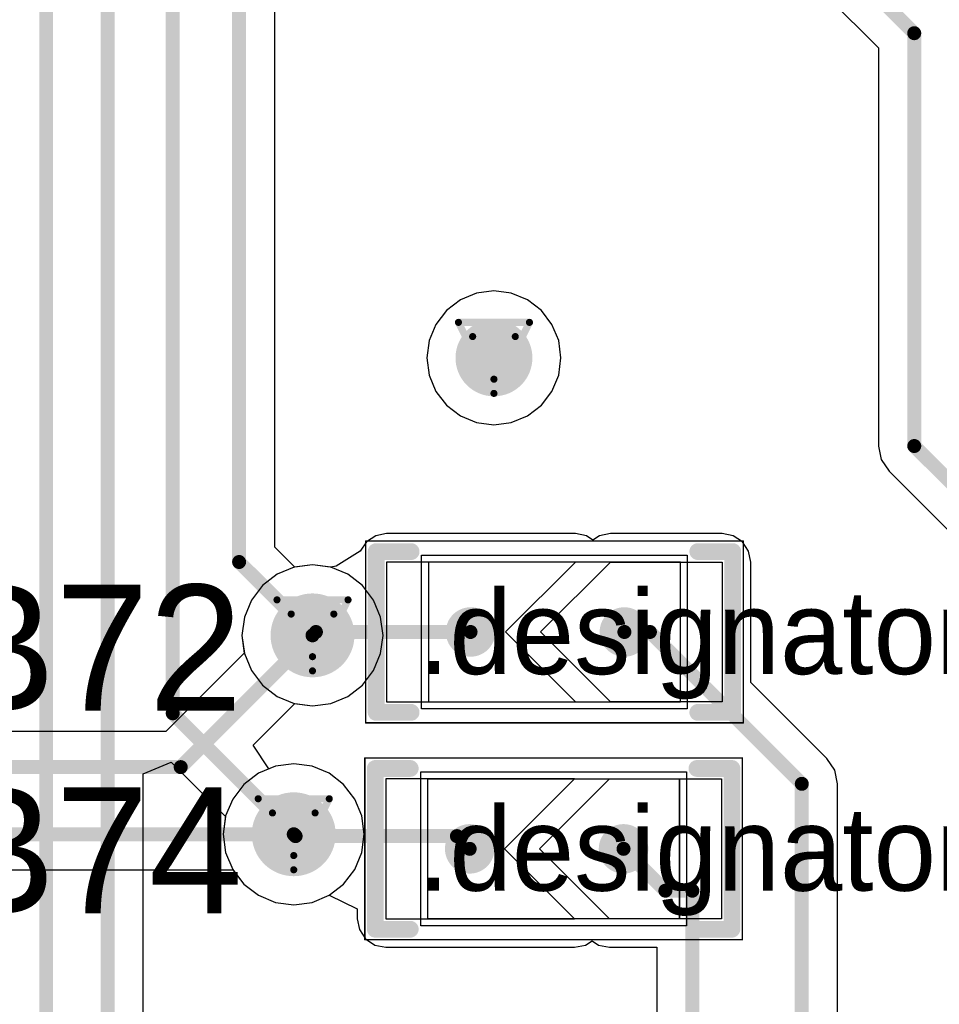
# Model space of a CAD drawing. Header units: millimetres. Extents: x 138 to 555, y 26 to 334.
# Tile 499 of 656: x 312.87 to 319.45, y 157.76 to 164.8. Entities that reach past the tile are written whole.
import ezdxf

# ---------------------------------------------------------------- set-up
doc = ezdxf.new("R2010")
doc.units = ezdxf.units.MM
for name, color, linetype in [('BottomLayer', 5, 'Continuous'), ('DrillDrawing', 1, 'Continuous'), ('Mechanical20', 56, 'Continuous'), ('Mechanical27', 56, 'Continuous'), ('MidLayer1', 16, 'Continuous'), ('MidLayer2', 76, 'Continuous'), ('MidLayer3', 90, 'Continuous'), ('MidLayer4', 156, 'Continuous'), ('MultiLayer', 9, 'Continuous'), ('TopLayer', 1, 'Continuous'), ('TopOverlay', 2, 'Continuous'), ('TopPaste', 8, 'Continuous'), ('TopSolder', 216, 'Continuous'), ('ViaHoleLayer', 16, 'Continuous')]:
    doc.layers.add(name, color=color, linetype=linetype)

# ---------------------------------------------------------------- blocks, each defined once
blk = doc.blocks.new('SOLDER_BRIDGE_R0603_0R_605')
at = {"layer": 'Mechanical20', "const_width": 0.01}
for points in [[(-0.2, 0.65), (-1.35, 0.65)], [(-1.35, 0.65), (-1.35, -0.65)], [(1.35, 0.65), (-0.2, 0.65)], [(1.35, 0.65), (1.35, -0.65)], [(1.35, -0.65), (-1.35, -0.65)]]:
    blk.add_lwpolyline(points, dxfattribs=at)
at = {"layer": 'Mechanical20', "const_width": 0.005}
for points in [[(-1.3525, 0.65, 1), (-1.3475, 0.65, 1)], [(-1.3525, 0.65, 1), (-1.3475, 0.65, 1)], [(-0.2025, 0.65, 1), (-0.1975, 0.65, 1)], [(-0.2025, 0.65, 1), (-0.1975, 0.65, 1)], [(1.3475, 0.65, 1), (1.3525, 0.65, 1)], [(1.3475, 0.65, 1), (1.3525, 0.65, 1)], [(-1.3525, -0.65, 1), (-1.3475, -0.65, 1)], [(-1.3525, -0.65, 1), (-1.3475, -0.65, 1)], [(1.3475, -0.65, 1), (1.3525, -0.65, 1)], [(1.3475, -0.65, 1), (1.3525, -0.65, 1)]]:
    blk.add_lwpolyline(points, format="xyb", close=True, dxfattribs=at)
at = {"layer": 'Mechanical27', "const_width": 0.01}
for points in [[(-0.9, 0.5), (-0.9, -0.5)], [(0.9, 0.5), (-0.9, 0.5)], [(0.9, 0.5), (0.9, -0.5)], [(0.9, -0.5), (-0.9, -0.5)]]:
    blk.add_lwpolyline(points, dxfattribs=at)
at = {"layer": 'Mechanical27', "const_width": 0.005}
for points in [[(-0.9025, 0.5, 1), (-0.8975, 0.5, 1)], [(-0.9025, 0.5, 1), (-0.8975, 0.5, 1)], [(0.8975, 0.5, 1), (0.9025, 0.5, 1)], [(0.8975, 0.5, 1), (0.9025, 0.5, 1)], [(-0.9025, -0.5, 1), (-0.8975, -0.5, 1)], [(-0.9025, -0.5, 1), (-0.8975, -0.5, 1)], [(0.8975, -0.5, 1), (0.9025, -0.5, 1)], [(0.8975, -0.5, 1), (0.9025, -0.5, 1)]]:
    blk.add_lwpolyline(points, format="xyb", close=True, dxfattribs=at)
at = {"layer": 'TopLayer'}
for p, q in [((-1.2, -0.5), (-1.2, 0.5)), ((-1.2, 0.5), (-0.4, 0.5)), ((-0.4, 0.5), (0.1, 0)), ((-0.15, 0.5), (-0.15, 0.5)), ((-0.15, 0.5), (0.35, 0)), ((1.2, 0.5), (-0.15, 0.5)), ((1.2, -0.5), (1.2, 0.5)), ((0.1, 0), (-0.4, -0.5)), ((0.35, 0), (-0.15, -0.5)), ((-1.2, -0.5), (-1.2, -0.5)), ((-0.4, -0.5), (-1.2, -0.5)), ((-0.15, -0.5), (1.2, -0.5))]:
    blk.add_line(p, q, dxfattribs=at)
at = {"layer": 'TopLayer', "const_width": 0.127}
for points in [[(-0.5635, 0, 1), (-0.4365, 0, 1)], [(0.5365, 0, 1), (0.6635, 0, 1)]]:
    blk.add_lwpolyline(points, format="xyb", close=True, dxfattribs=at)
at = {"layer": 'TopOverlay', "const_width": 0.12}
for points in [[(-1.025, 0.575), (-1.275, 0.575)], [(-1.275, 0.575), (-1.275, 0.175)], [(1.275, 0.575), (1.025, 0.575)], [(1.275, 0.575), (1.275, -0.575)], [(-1.275, 0.175), (-1.275, -0.575)], [(-1.025, -0.575), (-1.275, -0.575)], [(1.275, -0.575), (1.025, -0.575)]]:
    blk.add_lwpolyline(points, dxfattribs=at)
at = {"layer": 'TopOverlay', "const_width": 0.06}
for points in [[(-1.305, 0.575, 1), (-1.245, 0.575, 1)], [(-1.305, 0.575, 1), (-1.245, 0.575, 1)], [(-1.055, 0.575, 1), (-0.995, 0.575, 1)], [(0.995, 0.575, 1), (1.055, 0.575, 1)], [(1.245, 0.575, 1), (1.305, 0.575, 1)], [(1.245, 0.575, 1), (1.305, 0.575, 1)], [(-1.305, 0.175, 1), (-1.245, 0.175, 1)], [(-1.305, 0.175, 1), (-1.245, 0.175, 1)], [(-1.305, -0.575, 1), (-1.245, -0.575, 1)], [(-1.305, -0.575, 1), (-1.245, -0.575, 1)], [(-1.055, -0.575, 1), (-0.995, -0.575, 1)], [(0.995, -0.575, 1), (1.055, -0.575, 1)], [(1.245, -0.575, 1), (1.305, -0.575, 1)], [(1.245, -0.575, 1), (1.305, -0.575, 1)]]:
    blk.add_lwpolyline(points, format="xyb", close=True, dxfattribs=at)
at = {"layer": 'TopPaste', "const_width": 0.127}
for points in [[(-0.5635, 0, 1), (-0.4365, 0, 1)], [(0.5365, 0, 1), (0.6635, 0, 1)]]:
    blk.add_lwpolyline(points, format="xyb", close=True, dxfattribs=at)
at = {"layer": 'TopSolder'}
for p, q in [((-0.95, 0.55), (-0.95, 0.55)), ((-0.95, 0.55), (0.95, 0.55)), ((-0.95, -0.55), (-0.95, 0.55)), ((0.95, 0.55), (0.95, -0.55)), ((0.95, -0.55), (-0.95, -0.55))]:
    blk.add_line(p, q, dxfattribs=at)
at = {"layer": 'TopSolder', "const_width": 0.177}
for points in [[(-0.5885, 0, 1), (-0.4115, 0, 1)], [(0.5115, 0, 1), (0.6885, 0, 1)]]:
    blk.add_lwpolyline(points, format="xyb", close=True, dxfattribs=at)
blk = doc.blocks.new('SOLDER_BRIDGE_R0603_0R_606')
at = {"layer": 'Mechanical20', "const_width": 0.01}
for points in [[(-0.2, 0.65), (-1.35, 0.65)], [(-1.35, 0.65), (-1.35, -0.65)], [(1.35, 0.65), (-0.2, 0.65)], [(1.35, 0.65), (1.35, -0.65)], [(1.35, -0.65), (-1.35, -0.65)]]:
    blk.add_lwpolyline(points, dxfattribs=at)
at = {"layer": 'Mechanical20', "const_width": 0.005}
for points in [[(-1.3525, 0.65, 1), (-1.3475, 0.65, 1)], [(-1.3525, 0.65, 1), (-1.3475, 0.65, 1)], [(-0.2025, 0.65, 1), (-0.1975, 0.65, 1)], [(-0.2025, 0.65, 1), (-0.1975, 0.65, 1)], [(1.3475, 0.65, 1), (1.3525, 0.65, 1)], [(1.3475, 0.65, 1), (1.3525, 0.65, 1)], [(-1.3525, -0.65, 1), (-1.3475, -0.65, 1)], [(-1.3525, -0.65, 1), (-1.3475, -0.65, 1)], [(1.3475, -0.65, 1), (1.3525, -0.65, 1)], [(1.3475, -0.65, 1), (1.3525, -0.65, 1)]]:
    blk.add_lwpolyline(points, format="xyb", close=True, dxfattribs=at)
at = {"layer": 'Mechanical27', "const_width": 0.01}
for points in [[(-0.9, 0.5), (-0.9, -0.5)], [(0.9, 0.5), (-0.9, 0.5)], [(0.9, 0.5), (0.9, -0.5)], [(0.9, -0.5), (-0.9, -0.5)]]:
    blk.add_lwpolyline(points, dxfattribs=at)
at = {"layer": 'Mechanical27', "const_width": 0.005}
for points in [[(-0.9025, 0.5, 1), (-0.8975, 0.5, 1)], [(-0.9025, 0.5, 1), (-0.8975, 0.5, 1)], [(0.8975, 0.5, 1), (0.9025, 0.5, 1)], [(0.8975, 0.5, 1), (0.9025, 0.5, 1)], [(-0.9025, -0.5, 1), (-0.8975, -0.5, 1)], [(-0.9025, -0.5, 1), (-0.8975, -0.5, 1)], [(0.8975, -0.5, 1), (0.9025, -0.5, 1)], [(0.8975, -0.5, 1), (0.9025, -0.5, 1)]]:
    blk.add_lwpolyline(points, format="xyb", close=True, dxfattribs=at)
at = {"layer": 'TopLayer'}
for p, q in [((-1.2, -0.5), (-1.2, 0.5)), ((-1.2, 0.5), (-0.4, 0.5)), ((-0.4, 0.5), (0.1, 0)), ((-0.15, 0.5), (-0.15, 0.5)), ((-0.15, 0.5), (0.35, 0)), ((1.2, 0.5), (-0.15, 0.5)), ((1.2, -0.5), (1.2, 0.5)), ((0.1, 0), (-0.4, -0.5)), ((0.35, 0), (-0.15, -0.5)), ((-1.2, -0.5), (-1.2, -0.5)), ((-0.4, -0.5), (-1.2, -0.5)), ((-0.15, -0.5), (1.2, -0.5))]:
    blk.add_line(p, q, dxfattribs=at)
at = {"layer": 'TopLayer', "const_width": 0.127}
for points in [[(-0.5635, 0, 1), (-0.4365, 0, 1)], [(0.5365, 0, 1), (0.6635, 0, 1)]]:
    blk.add_lwpolyline(points, format="xyb", close=True, dxfattribs=at)
at = {"layer": 'TopOverlay', "const_width": 0.12}
for points in [[(-1.025, 0.575), (-1.275, 0.575)], [(-1.275, 0.575), (-1.275, 0.175)], [(1.275, 0.575), (1.025, 0.575)], [(1.275, 0.575), (1.275, -0.575)], [(-1.275, 0.175), (-1.275, -0.575)], [(-1.025, -0.575), (-1.275, -0.575)], [(1.275, -0.575), (1.025, -0.575)]]:
    blk.add_lwpolyline(points, dxfattribs=at)
at = {"layer": 'TopOverlay', "const_width": 0.06}
for points in [[(-1.305, 0.575, 1), (-1.245, 0.575, 1)], [(-1.305, 0.575, 1), (-1.245, 0.575, 1)], [(-1.055, 0.575, 1), (-0.995, 0.575, 1)], [(0.995, 0.575, 1), (1.055, 0.575, 1)], [(1.245, 0.575, 1), (1.305, 0.575, 1)], [(1.245, 0.575, 1), (1.305, 0.575, 1)], [(-1.305, 0.175, 1), (-1.245, 0.175, 1)], [(-1.305, 0.175, 1), (-1.245, 0.175, 1)], [(-1.305, -0.575, 1), (-1.245, -0.575, 1)], [(-1.305, -0.575, 1), (-1.245, -0.575, 1)], [(-1.055, -0.575, 1), (-0.995, -0.575, 1)], [(0.995, -0.575, 1), (1.055, -0.575, 1)], [(1.245, -0.575, 1), (1.305, -0.575, 1)], [(1.245, -0.575, 1), (1.305, -0.575, 1)]]:
    blk.add_lwpolyline(points, format="xyb", close=True, dxfattribs=at)
at = {"layer": 'TopPaste', "const_width": 0.127}
for points in [[(-0.5635, 0, 1), (-0.4365, 0, 1)], [(0.5365, 0, 1), (0.6635, 0, 1)]]:
    blk.add_lwpolyline(points, format="xyb", close=True, dxfattribs=at)
at = {"layer": 'TopSolder'}
for p, q in [((-0.95, 0.55), (-0.95, 0.55)), ((-0.95, 0.55), (0.95, 0.55)), ((-0.95, -0.55), (-0.95, 0.55)), ((0.95, 0.55), (0.95, -0.55)), ((0.95, -0.55), (-0.95, -0.55))]:
    blk.add_line(p, q, dxfattribs=at)
at = {"layer": 'TopSolder', "const_width": 0.177}
for points in [[(-0.5885, 0, 1), (-0.4115, 0, 1)], [(0.5115, 0, 1), (0.6885, 0, 1)]]:
    blk.add_lwpolyline(points, format="xyb", close=True, dxfattribs=at)

msp = doc.modelspace()

# ---------------------------------------------------------------- linework, layer by layer
at = {"layer": 'BottomLayer'}
for p, q in [((314.8356, 160.8856), (314.714, 160.8352)), ((314.9662, 160.9028), (314.8356, 160.8856)), ((315.0967, 160.8856), (314.9662, 160.9028)), ((315.2183, 160.8352), (315.0967, 160.8856)), ((314.714, 160.8352), (314.6096, 160.7551)), ((315.3228, 160.7551), (315.2183, 160.8352)), ((314.6096, 160.7551), (314.5294, 160.6506)), ((315.4029, 160.6506), (315.3228, 160.7551)), ((314.5294, 160.6506), (314.479, 160.529)), ((315.4533, 160.529), (315.4029, 160.6506)), ((314.479, 160.529), (314.4619, 160.3985)), ((315.4705, 160.3985), (315.4533, 160.529)), ((314.4619, 160.3985), (314.4786, 160.2714)), ((315.4533, 160.2679), (315.4705, 160.3985)), ((314.4786, 160.2714), (313.9182, 159.711)), ((315.4029, 160.1463), (315.4533, 160.2679)), ((315.3228, 160.0419), (315.4029, 160.1463)), ((315.2183, 159.9617), (315.3228, 160.0419)), ((315.0967, 159.9113), (315.2183, 159.9617)), ((314.5412, 159.613), (314.8391, 159.9109)), ((314.8391, 159.9109), (314.9662, 159.8942)), ((314.9662, 159.8942), (315.0967, 159.9113)), ((313.9182, 159.711), (281.2441, 159.711)), ((314.6545, 159.4435), (314.5412, 159.613)), ((314.7015, 159.463), (314.6545, 159.4435)), ((314.832, 159.4801), (314.7015, 159.463)), ((314.9626, 159.463), (314.832, 159.4801)), ((315.0842, 159.4126), (314.9626, 159.463)), ((315.1886, 159.3324), (315.0842, 159.4126)), ((315.2688, 159.228), (315.1886, 159.3324)), ((315.3192, 159.1064), (315.2688, 159.228)), ((315.3364, 158.9758), (315.3192, 159.1064)), ((315.3192, 158.8453), (315.3364, 158.9758)), ((315.2688, 158.7237), (315.3192, 158.8453)), ((281.549, 158.7209), (314.3974, 158.7209)), ((314.3974, 158.7209), (314.4754, 158.6192)), ((315.1886, 158.6192), (315.2688, 158.7237)), ((314.4754, 158.6192), (314.5799, 158.5391)), ((315.0842, 158.5391), (315.1886, 158.6192)), ((314.5799, 158.5391), (314.7015, 158.4887)), ((314.7015, 158.4887), (314.832, 158.4715)), ((314.832, 158.4715), (314.9626, 158.4887)), ((314.9626, 158.4887), (315.0842, 158.5391))]:
    msp.add_line(p, q, dxfattribs=at)
for points, const_width in [([(316.1261, 162.3834, 1), (316.4011, 162.3834, 1)], 0.275), ([(314.8162, 160.3985, 1), (315.1162, 160.3985, 1)], 0.3), ([(314.9412, 160.3985, 1), (314.9912, 160.3985, 1)], 0.05), ([(313.9988, 159.4561, 1), (314.0488, 159.4561, 1)], 0.05), ([(313.9988, 159.4561, 1), (314.0488, 159.4561, 1)], 0.05), ([(314.682, 158.9758, 1), (314.982, 158.9758, 1)], 0.3), ([(314.807, 158.9758, 1), (314.857, 158.9758, 1)], 0.05)]:
    msp.add_lwpolyline(points, format="xyb", close=True, dxfattribs=dict(at, const_width=const_width))
at = {"layer": 'BottomLayer', "const_width": 0.1}
for points in [[(314.0238, 159.4561), (314.9662, 160.3985)], [(281.2441, 159.4561), (314.0238, 159.4561)], [(281.4435, 158.9758), (314.832, 158.9758)]]:
    msp.add_lwpolyline(points, dxfattribs=at)
at = {"layer": 'DrillDrawing', "const_width": 0.0508}
for points in [[(316.0096, 162.6374), (316.5176, 162.6374)], [(316.0096, 162.6374), (316.2636, 162.1294)], [(316.2636, 162.1294), (316.5176, 162.6374)], [(316.1112, 162.5358), (316.416, 162.5358)], [(316.1112, 162.5358), (316.2636, 162.231)], [(316.2636, 162.231), (316.416, 162.5358)], [(314.7122, 160.6525), (315.2202, 160.6525)], [(314.7122, 160.6525), (314.9662, 160.1445)], [(314.9662, 160.1445), (315.2202, 160.6525)], [(314.8138, 160.5509), (315.1186, 160.5509)], [(314.8138, 160.5509), (314.9662, 160.2461)], [(314.9662, 160.2461), (315.1186, 160.5509)], [(314.578, 159.2298), (315.086, 159.2298)], [(314.578, 159.2298), (314.832, 158.7218)], [(314.832, 158.7218), (315.086, 159.2298)], [(314.6796, 159.1282), (314.9844, 159.1282)], [(314.6796, 159.1282), (314.832, 158.8234)], [(314.832, 158.8234), (314.9844, 159.1282)]]:
    msp.add_lwpolyline(points, dxfattribs=at)
at = {"layer": 'DrillDrawing', "const_width": 0.0254}
for points in [[(315.9969, 162.6374, 1), (316.0223, 162.6374, 1)], [(315.9969, 162.6374, 1), (316.0223, 162.6374, 1)], [(316.5049, 162.6374, 1), (316.5303, 162.6374, 1)], [(316.5049, 162.6374, 1), (316.5303, 162.6374, 1)], [(316.0985, 162.5358, 1), (316.1239, 162.5358, 1)], [(316.0985, 162.5358, 1), (316.1239, 162.5358, 1)], [(316.4033, 162.5358, 1), (316.4287, 162.5358, 1)], [(316.4033, 162.5358, 1), (316.4287, 162.5358, 1)], [(316.2509, 162.231, 1), (316.2763, 162.231, 1)], [(316.2509, 162.231, 1), (316.2763, 162.231, 1)], [(316.2509, 162.1294, 1), (316.2763, 162.1294, 1)], [(316.2509, 162.1294, 1), (316.2763, 162.1294, 1)], [(314.6995, 160.6525, 1), (314.7249, 160.6525, 1)], [(314.6995, 160.6525, 1), (314.7249, 160.6525, 1)], [(315.2075, 160.6525, 1), (315.2329, 160.6525, 1)], [(315.2075, 160.6525, 1), (315.2329, 160.6525, 1)], [(314.8011, 160.5509, 1), (314.8265, 160.5509, 1)], [(314.8011, 160.5509, 1), (314.8265, 160.5509, 1)], [(315.1059, 160.5509, 1), (315.1313, 160.5509, 1)], [(315.1059, 160.5509, 1), (315.1313, 160.5509, 1)], [(314.9535, 160.2461, 1), (314.9789, 160.2461, 1)], [(314.9535, 160.2461, 1), (314.9789, 160.2461, 1)], [(314.9535, 160.1445, 1), (314.9789, 160.1445, 1)], [(314.9535, 160.1445, 1), (314.9789, 160.1445, 1)], [(314.5653, 159.2298, 1), (314.5907, 159.2298, 1)], [(314.5653, 159.2298, 1), (314.5907, 159.2298, 1)], [(315.0733, 159.2298, 1), (315.0987, 159.2298, 1)], [(315.0733, 159.2298, 1), (315.0987, 159.2298, 1)], [(314.6669, 159.1282, 1), (314.6923, 159.1282, 1)], [(314.6669, 159.1282, 1), (314.6923, 159.1282, 1)], [(314.9717, 159.1282, 1), (314.9971, 159.1282, 1)], [(314.9717, 159.1282, 1), (314.9971, 159.1282, 1)], [(314.8193, 158.8234, 1), (314.8447, 158.8234, 1)], [(314.8193, 158.8234, 1), (314.8447, 158.8234, 1)], [(314.8193, 158.7218, 1), (314.8447, 158.7218, 1)], [(314.8193, 158.7218, 1), (314.8447, 158.7218, 1)]]:
    msp.add_lwpolyline(points, format="xyb", close=True, dxfattribs=at)
at = {"layer": 'MidLayer1'}
for p, q in [((316.1396, 162.8462), (316.0241, 162.7984)), ((316.2636, 162.8625), (316.1396, 162.8462)), ((316.3876, 162.8462), (316.2636, 162.8625)), ((316.5032, 162.7984), (316.3876, 162.8462)), ((316.0241, 162.7984), (315.9248, 162.7222)), ((316.6024, 162.7222), (316.5032, 162.7984)), ((315.9248, 162.7222), (315.8487, 162.623)), ((316.6785, 162.623), (316.6024, 162.7222)), ((315.8487, 162.623), (315.8008, 162.5074)), ((316.7264, 162.5074), (316.6785, 162.623)), ((315.8008, 162.5074), (315.7845, 162.3834)), ((316.7427, 162.3834), (316.7264, 162.5074)), ((315.7845, 162.3834), (315.8008, 162.2594)), ((316.7264, 162.2594), (316.7427, 162.3834)), ((315.8008, 162.2594), (315.8487, 162.1439)), ((316.6785, 162.1439), (316.7264, 162.2594)), ((315.8487, 162.1439), (315.9248, 162.0447)), ((316.6024, 162.0447), (316.6785, 162.1439)), ((315.9248, 162.0447), (316.0241, 161.9685)), ((316.5032, 161.9685), (316.6024, 162.0447)), ((316.0241, 161.9685), (316.1396, 161.9207)), ((316.3876, 161.9207), (316.5032, 161.9685)), ((316.1396, 161.9207), (316.2636, 161.9043)), ((316.2636, 161.9043), (316.3876, 161.9207)), ((314.8356, 160.8856), (314.714, 160.8352)), ((314.9662, 160.9028), (314.8356, 160.8856)), ((315.0967, 160.8856), (314.9662, 160.9028)), ((315.2183, 160.8352), (315.0967, 160.8856)), ((314.714, 160.8352), (314.6096, 160.7551)), ((315.3228, 160.7551), (315.2183, 160.8352)), ((314.6096, 160.7551), (314.5294, 160.6506)), ((315.4029, 160.6506), (315.3228, 160.7551)), ((314.5294, 160.6506), (314.479, 160.529)), ((315.4533, 160.529), (315.4029, 160.6506)), ((314.479, 160.529), (314.4619, 160.3985)), ((315.4705, 160.3985), (315.4533, 160.529)), ((314.4619, 160.3985), (314.479, 160.2679)), ((315.4533, 160.2679), (315.4705, 160.3985)), ((314.479, 160.2679), (314.5294, 160.1463)), ((315.4029, 160.1463), (315.4533, 160.2679)), ((314.5294, 160.1463), (314.6096, 160.0419)), ((315.3228, 160.0419), (315.4029, 160.1463)), ((314.6096, 160.0419), (314.714, 159.9617)), ((315.2183, 159.9617), (315.3228, 160.0419)), ((314.714, 159.9617), (314.8356, 159.9113)), ((315.0967, 159.9113), (315.2183, 159.9617)), ((314.8356, 159.9113), (314.9662, 159.8942)), ((314.9662, 159.8942), (315.0967, 159.9113)), ((314.7015, 159.463), (314.5799, 159.4126)), ((314.832, 159.4801), (314.7015, 159.463)), ((314.9626, 159.463), (314.832, 159.4801)), ((315.0842, 159.4126), (314.9626, 159.463)), ((314.5799, 159.4126), (314.4754, 159.3324)), ((315.1886, 159.3324), (315.0842, 159.4126)), ((314.4754, 159.3324), (314.3953, 159.228)), ((315.2688, 159.228), (315.1886, 159.3324)), ((314.3953, 159.228), (314.3449, 159.1064)), ((315.3192, 159.1064), (315.2688, 159.228)), ((314.3449, 159.1064), (314.3277, 158.9758)), ((315.3364, 158.9758), (315.3192, 159.1064)), ((314.3277, 158.9758), (314.3449, 158.8453)), ((315.3192, 158.8453), (315.3364, 158.9758)), ((314.3449, 158.8453), (314.3953, 158.7237)), ((315.2688, 158.7237), (315.3192, 158.8453)), ((314.3953, 158.7237), (314.4754, 158.6192)), ((315.1886, 158.6192), (315.2688, 158.7237)), ((314.4754, 158.6192), (314.5799, 158.5391)), ((315.0842, 158.5391), (315.1886, 158.6192)), ((314.5799, 158.5391), (314.7015, 158.4887)), ((314.7015, 158.4887), (314.832, 158.4715)), ((314.832, 158.4715), (314.9626, 158.4887)), ((314.9626, 158.4887), (315.0842, 158.5391))]:
    msp.add_line(p, q, dxfattribs=at)
for points, const_width in [([(316.1261, 162.3834, 1), (316.4011, 162.3834, 1)], 0.275), ([(314.8162, 160.3985, 1), (315.1162, 160.3985, 1)], 0.3), ([(314.682, 158.9758, 1), (314.982, 158.9758, 1)], 0.3)]:
    msp.add_lwpolyline(points, format="xyb", close=True, dxfattribs=dict(at, const_width=const_width))
at = {"layer": 'MidLayer2'}
for p, q in [((314.8356, 160.8856), (314.714, 160.8352)), ((314.9662, 160.9028), (314.8356, 160.8856)), ((315.0967, 160.8856), (314.9662, 160.9028)), ((315.2183, 160.8352), (315.0967, 160.8856)), ((314.714, 160.8352), (314.6096, 160.7551)), ((315.3228, 160.7551), (315.2183, 160.8352)), ((314.6096, 160.7551), (314.5294, 160.6506)), ((315.4029, 160.6506), (315.3228, 160.7551)), ((314.5294, 160.6506), (314.479, 160.529)), ((315.4533, 160.529), (315.4029, 160.6506)), ((314.479, 160.529), (314.4619, 160.3985)), ((315.4705, 160.3985), (315.4533, 160.529)), ((314.4619, 160.3985), (314.479, 160.2679)), ((315.4533, 160.2679), (315.4705, 160.3985)), ((314.479, 160.2679), (314.5294, 160.1463)), ((315.4029, 160.1463), (315.4533, 160.2679)), ((314.5294, 160.1463), (314.6096, 160.0419)), ((315.3228, 160.0419), (315.4029, 160.1463)), ((314.6096, 160.0419), (314.714, 159.9617)), ((315.2183, 159.9617), (315.3228, 160.0419)), ((314.714, 159.9617), (314.8356, 159.9113)), ((315.0967, 159.9113), (315.2183, 159.9617)), ((314.8356, 159.9113), (314.9662, 159.8942)), ((314.9662, 159.8942), (315.0967, 159.9113)), ((314.7015, 159.463), (314.5799, 159.4126)), ((314.832, 159.4801), (314.7015, 159.463)), ((314.9626, 159.463), (314.832, 159.4801)), ((315.0842, 159.4126), (314.9626, 159.463)), ((314.5799, 159.4126), (314.4754, 159.3324)), ((315.1886, 159.3324), (315.0842, 159.4126)), ((314.4754, 159.3324), (314.3953, 159.228)), ((315.2688, 159.228), (315.1886, 159.3324)), ((314.3953, 159.228), (314.3449, 159.1064)), ((315.3192, 159.1064), (315.2688, 159.228)), ((314.3449, 159.1064), (314.3277, 158.9758)), ((315.3364, 158.9758), (315.3192, 159.1064)), ((314.3277, 158.9758), (314.3449, 158.8453)), ((315.3192, 158.8453), (315.3364, 158.9758)), ((314.3449, 158.8453), (314.3953, 158.7237)), ((315.2688, 158.7237), (315.3192, 158.8453)), ((314.3953, 158.7237), (314.4754, 158.6192)), ((315.1886, 158.6192), (315.2688, 158.7237)), ((314.4754, 158.6192), (314.5799, 158.5391)), ((315.0842, 158.5391), (315.1886, 158.6192)), ((314.5799, 158.5391), (314.7015, 158.4887)), ((314.7015, 158.4887), (314.832, 158.4715)), ((314.832, 158.4715), (314.9626, 158.4887)), ((314.9626, 158.4887), (315.0842, 158.5391))]:
    msp.add_line(p, q, dxfattribs=at)
for points, const_width in [([(316.1261, 162.3834, 1), (316.4011, 162.3834, 1)], 0.275), ([(314.8162, 160.3985, 1), (315.1162, 160.3985, 1)], 0.3), ([(314.682, 158.9758, 1), (314.982, 158.9758, 1)], 0.3)]:
    msp.add_lwpolyline(points, format="xyb", close=True, dxfattribs=dict(at, const_width=const_width))
at = {"layer": 'MidLayer3'}
for p, q in [((314.8356, 160.8856), (314.714, 160.8352)), ((314.9662, 160.9028), (314.8356, 160.8856)), ((315.0967, 160.8856), (314.9662, 160.9028)), ((315.2183, 160.8352), (315.0967, 160.8856)), ((314.714, 160.8352), (314.6096, 160.7551)), ((315.3228, 160.7551), (315.2183, 160.8352)), ((314.6096, 160.7551), (314.5294, 160.6506)), ((315.4029, 160.6506), (315.3228, 160.7551)), ((314.5294, 160.6506), (314.479, 160.529)), ((315.4533, 160.529), (315.4029, 160.6506)), ((314.479, 160.529), (314.4619, 160.3985)), ((315.4705, 160.3985), (315.4533, 160.529)), ((314.4619, 160.3985), (314.479, 160.2679)), ((315.4533, 160.2679), (315.4705, 160.3985)), ((314.479, 160.2679), (314.5294, 160.1463)), ((315.4029, 160.1463), (315.4533, 160.2679)), ((314.5294, 160.1463), (314.6096, 160.0419)), ((315.3228, 160.0419), (315.4029, 160.1463)), ((314.6096, 160.0419), (314.714, 159.9617)), ((315.2183, 159.9617), (315.3228, 160.0419)), ((314.714, 159.9617), (314.8356, 159.9113)), ((315.0967, 159.9113), (315.2183, 159.9617)), ((314.8356, 159.9113), (314.9662, 159.8942)), ((314.9662, 159.8942), (315.0967, 159.9113)), ((314.7015, 159.463), (314.5799, 159.4126)), ((314.832, 159.4801), (314.7015, 159.463)), ((314.9626, 159.463), (314.832, 159.4801)), ((315.0842, 159.4126), (314.9626, 159.463)), ((314.5799, 159.4126), (314.4754, 159.3324)), ((315.1886, 159.3324), (315.0842, 159.4126)), ((314.4754, 159.3324), (314.3953, 159.228)), ((315.2688, 159.228), (315.1886, 159.3324)), ((314.3953, 159.228), (314.3449, 159.1064)), ((315.3192, 159.1064), (315.2688, 159.228)), ((314.3449, 159.1064), (314.3277, 158.9758)), ((315.3364, 158.9758), (315.3192, 159.1064)), ((314.3277, 158.9758), (314.3449, 158.8453)), ((315.3192, 158.8453), (315.3364, 158.9758)), ((314.3449, 158.8453), (314.3953, 158.7237)), ((315.2688, 158.7237), (315.3192, 158.8453)), ((314.3953, 158.7237), (314.4754, 158.6192)), ((315.1886, 158.6192), (315.2688, 158.7237)), ((314.4754, 158.6192), (314.5799, 158.5391)), ((315.0842, 158.5391), (315.1886, 158.6192)), ((314.5799, 158.5391), (314.7015, 158.4887)), ((314.7015, 158.4887), (314.832, 158.4715)), ((314.832, 158.4715), (314.9626, 158.4887)), ((314.9626, 158.4887), (315.0842, 158.5391))]:
    msp.add_line(p, q, dxfattribs=at)
for points, const_width in [([(316.1261, 162.3834, 1), (316.4011, 162.3834, 1)], 0.275), ([(314.8162, 160.3985, 1), (315.1162, 160.3985, 1)], 0.3), ([(314.682, 158.9758, 1), (314.982, 158.9758, 1)], 0.3)]:
    msp.add_lwpolyline(points, format="xyb", close=True, dxfattribs=dict(at, const_width=const_width))
at = {"layer": 'MidLayer4'}
for p, q in [((316.1396, 162.8462), (316.0241, 162.7984)), ((316.2636, 162.8625), (316.1396, 162.8462)), ((316.3876, 162.8462), (316.2636, 162.8625)), ((316.5032, 162.7984), (316.3876, 162.8462)), ((316.0241, 162.7984), (315.9248, 162.7222)), ((316.6024, 162.7222), (316.5032, 162.7984)), ((315.9248, 162.7222), (315.8487, 162.623)), ((316.6785, 162.623), (316.6024, 162.7222)), ((315.8487, 162.623), (315.8008, 162.5074)), ((316.7264, 162.5074), (316.6785, 162.623)), ((315.8008, 162.5074), (315.7845, 162.3834)), ((316.7427, 162.3834), (316.7264, 162.5074)), ((315.7845, 162.3834), (315.8008, 162.2594)), ((316.7264, 162.2594), (316.7427, 162.3834)), ((315.8008, 162.2594), (315.8487, 162.1439)), ((316.6785, 162.1439), (316.7264, 162.2594)), ((315.8487, 162.1439), (315.9248, 162.0447)), ((316.6024, 162.0447), (316.6785, 162.1439)), ((315.9248, 162.0447), (316.0241, 161.9685)), ((316.5032, 161.9685), (316.6024, 162.0447)), ((316.0241, 161.9685), (316.1396, 161.9207)), ((316.3876, 161.9207), (316.5032, 161.9685)), ((316.1396, 161.9207), (316.2636, 161.9043)), ((316.2636, 161.9043), (316.3876, 161.9207)), ((314.8356, 160.8856), (314.714, 160.8352)), ((314.9662, 160.9028), (314.8356, 160.8856)), ((315.0967, 160.8856), (314.9662, 160.9028)), ((315.2183, 160.8352), (315.0967, 160.8856)), ((314.714, 160.8352), (314.6096, 160.7551)), ((315.3228, 160.7551), (315.2183, 160.8352)), ((314.6096, 160.7551), (314.5294, 160.6506)), ((315.4029, 160.6506), (315.3228, 160.7551)), ((314.5294, 160.6506), (314.479, 160.529)), ((315.4533, 160.529), (315.4029, 160.6506)), ((314.479, 160.529), (314.4619, 160.3985)), ((315.4705, 160.3985), (315.4533, 160.529)), ((314.4619, 160.3985), (314.479, 160.2679)), ((315.4533, 160.2679), (315.4705, 160.3985)), ((314.479, 160.2679), (314.5294, 160.1463)), ((315.4029, 160.1463), (315.4533, 160.2679)), ((314.5294, 160.1463), (314.6096, 160.0419)), ((315.3228, 160.0419), (315.4029, 160.1463)), ((314.6096, 160.0419), (314.714, 159.9617)), ((315.2183, 159.9617), (315.3228, 160.0419)), ((314.714, 159.9617), (314.8356, 159.9113)), ((315.0967, 159.9113), (315.2183, 159.9617)), ((314.8356, 159.9113), (314.9662, 159.8942)), ((314.9662, 159.8942), (315.0967, 159.9113)), ((314.7015, 159.463), (314.5799, 159.4126)), ((314.832, 159.4801), (314.7015, 159.463)), ((314.9626, 159.463), (314.832, 159.4801)), ((315.0842, 159.4126), (314.9626, 159.463)), ((314.5799, 159.4126), (314.4754, 159.3324)), ((315.1886, 159.3324), (315.0842, 159.4126)), ((314.4754, 159.3324), (314.3953, 159.228)), ((315.2688, 159.228), (315.1886, 159.3324)), ((314.3953, 159.228), (314.3449, 159.1064)), ((315.3192, 159.1064), (315.2688, 159.228)), ((314.3449, 159.1064), (314.3277, 158.9758)), ((315.3364, 158.9758), (315.3192, 159.1064)), ((314.3277, 158.9758), (314.3449, 158.8453)), ((315.3192, 158.8453), (315.3364, 158.9758)), ((314.3449, 158.8453), (314.3953, 158.7237)), ((315.2688, 158.7237), (315.3192, 158.8453)), ((314.3953, 158.7237), (314.4754, 158.6192)), ((315.1886, 158.6192), (315.2688, 158.7237)), ((314.4754, 158.6192), (314.5799, 158.5391)), ((315.0842, 158.5391), (315.1886, 158.6192)), ((314.5799, 158.5391), (314.7015, 158.4887)), ((314.7015, 158.4887), (314.832, 158.4715)), ((314.832, 158.4715), (314.9626, 158.4887)), ((314.9626, 158.4887), (315.0842, 158.5391))]:
    msp.add_line(p, q, dxfattribs=at)
for points, const_width in [([(316.1261, 162.3834, 1), (316.4011, 162.3834, 1)], 0.275), ([(314.8162, 160.3985, 1), (315.1162, 160.3985, 1)], 0.3), ([(314.682, 158.9758, 1), (314.982, 158.9758, 1)], 0.3)]:
    msp.add_lwpolyline(points, format="xyb", close=True, dxfattribs=dict(at, const_width=const_width))
at = {"layer": 'MultiLayer'}
for points, const_width in [([(316.1261, 162.3834, 1), (316.4011, 162.3834, 1)], 0.275), ([(314.8162, 160.3985, 1), (315.1162, 160.3985, 1)], 0.3), ([(314.682, 158.9758, 1), (314.982, 158.9758, 1)], 0.3)]:
    msp.add_lwpolyline(points, format="xyb", close=True, dxfattribs=dict(at, const_width=const_width))
at = {"layer": 'TopLayer'}
for p, q in [((314.6962, 161.0289), (314.6962, 175.2347)), ((317.2252, 166.389), (319.0139, 164.6003)), ((319.0139, 164.6003), (319.0139, 161.7529)), ((319.0139, 161.7529), (319.0333, 161.6554)), ((319.0333, 161.6554), (319.0886, 161.5727)), ((319.0886, 161.5727), (319.853, 160.8082)), ((315.4181, 161.1111), (315.352, 161.0669)), ((315.4962, 161.1266), (315.4181, 161.1111)), ((316.8462, 161.1266), (315.4962, 161.1266)), ((316.9242, 161.1111), (316.8462, 161.1266)), ((316.9712, 161.0797), (316.9242, 161.1111)), ((317.0181, 161.1111), (316.9712, 161.0797)), ((317.0962, 161.1266), (317.0181, 161.1111)), ((317.8962, 161.1266), (317.0962, 161.1266)), ((317.0962, 161.1266), (317.0962, 161.1266)), ((317.9742, 161.1111), (317.8962, 161.1266)), ((318.0403, 161.0669), (317.9742, 161.1111)), ((314.8391, 160.886), (314.6962, 161.0289)), ((315.352, 161.0669), (315.3078, 161.0007)), ((318.0845, 161.0007), (318.0403, 161.0669)), ((315.3078, 161.0007), (315.1346, 160.8928)), ((318.1001, 160.9227), (318.0845, 161.0007)), ((314.9662, 160.9028), (314.8391, 160.886)), ((315.0922, 160.8862), (314.9662, 160.9028)), ((315.0975, 160.8858), (315.0922, 160.8862)), ((315.1346, 160.8928), (315.0975, 160.8858)), ((318.1001, 160.0617), (318.1001, 160.9227)), ((318.645, 159.5168), (318.1001, 160.0617)), ((313.756, 159.4085), (313.956, 159.4914)), ((313.956, 159.4914), (314.3445, 159.1029)), ((318.7003, 159.4341), (318.645, 159.5168)), ((313.756, 149.1392), (313.756, 159.4085)), ((318.7197, 159.3365), (318.7003, 159.4341)), ((318.7197, 145.6836), (318.7197, 159.3365)), ((314.3445, 159.1029), (314.3277, 158.9758)), ((314.3277, 158.9758), (314.3449, 158.8453)), ((314.3449, 158.8453), (314.3953, 158.7237)), ((314.3953, 158.7237), (314.4754, 158.6192)), ((314.4754, 158.6192), (314.5799, 158.5391)), ((314.5799, 158.5391), (314.7015, 158.4887)), ((314.7015, 158.4887), (314.832, 158.4715)), ((314.832, 158.4715), (314.9626, 158.4887)), ((314.9626, 158.4887), (315.0842, 158.5391)), ((315.0842, 158.5391), (315.0862, 158.5406)), ((315.0862, 158.5406), (315.2862, 158.442)), ((315.2862, 158.442), (315.2862, 158.3714)), ((315.2862, 158.3714), (315.3017, 158.2934)), ((315.3017, 158.2934), (315.3459, 158.2272)), ((315.3459, 158.2272), (315.4121, 158.183)), ((316.9181, 158.183), (316.9651, 158.2144)), ((316.9651, 158.2144), (317.0121, 158.183)), ((315.4121, 158.183), (315.4901, 158.1675)), ((315.4901, 158.1675), (316.8401, 158.1675)), ((316.8401, 158.1675), (316.9181, 158.183)), ((316.8401, 158.1675), (316.8401, 158.1675)), ((317.0121, 158.183), (317.0901, 158.1675)), ((317.0901, 158.1675), (317.4276, 158.1675)), ((317.4276, 158.1675), (317.4276, 145.7504))]:
    msp.add_line(p, q, dxfattribs=at)
at = {"layer": 'TopLayer', "const_width": 0.1}
for points in [[(314.4413, 160.9233), (314.4413, 175.3124)], [(313.9668, 159.8411), (313.9668, 174.9448)], [(313.5011, 149.0336), (313.5011, 174.5696)], [(313.0617, 148.6868), (313.0617, 174.1706)], [(317.4054, 166.5693), (319.2688, 164.7059)], [(319.2688, 161.7529), (319.2688, 164.7059)], [(319.2688, 161.7529), (320.5991, 160.4227)], [(314.4413, 160.9233), (314.9662, 160.3985)], [(314.9662, 160.3985), (314.9904, 160.4227)], [(314.9904, 160.4227), (316.0961, 160.4227)], [(317.1962, 160.4227), (317.3787, 160.4227)], [(317.3787, 160.4227), (318.4648, 159.3365)], [(313.9668, 159.8411), (314.832, 158.9758)], [(318.4648, 145.578), (318.4648, 159.3365)], [(314.832, 158.9758), (314.8453, 158.9625)], [(314.8453, 158.9625), (315.9989, 158.9625)], [(315.9989, 158.9625), (316.0901, 158.8714)], [(317.1901, 158.8714), (317.4893, 158.5721)], [(317.4893, 158.5721), (317.6825, 158.5721)], [(317.6825, 145.6385), (317.6825, 158.5721)]]:
    msp.add_lwpolyline(points, dxfattribs=at)
at = {"layer": 'TopLayer'}
for points, const_width in [([(319.2438, 164.7059, 1), (319.2938, 164.7059, 1)], 0.05), ([(319.2438, 164.7059, 1), (319.2938, 164.7059, 1)], 0.05), ([(316.1261, 162.3834, 1), (316.4011, 162.3834, 1)], 0.275), ([(319.2438, 161.7529, 1), (319.2938, 161.7529, 1)], 0.05), ([(319.2438, 161.7529, 1), (319.2938, 161.7529, 1)], 0.05), ([(314.4163, 160.9233, 1), (314.4663, 160.9233, 1)], 0.05), ([(314.4163, 160.9233, 1), (314.4663, 160.9233, 1)], 0.05), ([(314.8162, 160.3985, 1), (315.1162, 160.3985, 1)], 0.3), ([(314.9412, 160.3985, 1), (314.9912, 160.3985, 1)], 0.05), ([(314.9412, 160.3985, 1), (314.9912, 160.3985, 1)], 0.05), ([(314.9654, 160.4227, 1), (315.0154, 160.4227, 1)], 0.05), ([(314.9654, 160.4227, 1), (315.0154, 160.4227, 1)], 0.05), ([(316.0711, 160.4227, 1), (316.1211, 160.4227, 1)], 0.05), ([(317.1712, 160.4227, 1), (317.2212, 160.4227, 1)], 0.05), ([(317.3537, 160.4227, 1), (317.4037, 160.4227, 1)], 0.05), ([(317.3537, 160.4227, 1), (317.4037, 160.4227, 1)], 0.05), ([(313.9418, 159.8411, 1), (313.9918, 159.8411, 1)], 0.05), ([(313.9418, 159.8411, 1), (313.9918, 159.8411, 1)], 0.05), ([(318.4398, 159.3365, 1), (318.4898, 159.3365, 1)], 0.05), ([(318.4398, 159.3365, 1), (318.4898, 159.3365, 1)], 0.05), ([(314.682, 158.9758, 1), (314.982, 158.9758, 1)], 0.3), ([(314.807, 158.9758, 1), (314.857, 158.9758, 1)], 0.05), ([(314.807, 158.9758, 1), (314.857, 158.9758, 1)], 0.05), ([(314.8203, 158.9625, 1), (314.8703, 158.9625, 1)], 0.05), ([(314.8203, 158.9625, 1), (314.8703, 158.9625, 1)], 0.05), ([(315.9739, 158.9625, 1), (316.0239, 158.9625, 1)], 0.05), ([(315.9739, 158.9625, 1), (316.0239, 158.9625, 1)], 0.05), ([(316.0651, 158.8714, 1), (316.1151, 158.8714, 1)], 0.05), ([(317.1651, 158.8714, 1), (317.2151, 158.8714, 1)], 0.05), ([(317.4644, 158.5721, 1), (317.5143, 158.5721, 1)], 0.05), ([(317.4644, 158.5721, 1), (317.5143, 158.5721, 1)], 0.05), ([(317.6575, 158.5721, 1), (317.7075, 158.5721, 1)], 0.05), ([(317.6575, 158.5721, 1), (317.7075, 158.5721, 1)], 0.05)]:
    msp.add_lwpolyline(points, format="xyb", close=True, dxfattribs=dict(at, const_width=const_width))
at = {"layer": 'ViaHoleLayer', "const_width": 0.15}
for points in [[(316.1886, 162.3834, 1), (316.3386, 162.3834, 1)], [(314.8912, 160.3985, 1), (315.0412, 160.3985, 1)], [(314.757, 158.9758, 1), (314.907, 158.9758, 1)]]:
    msp.add_lwpolyline(points, format="xyb", close=True, dxfattribs=at)

# ---------------------------------------------------------------- block references
at = {"rotation": 180}
for name, p in [('SOLDER_BRIDGE_R0603_0R_605', (316.6962, 160.4227)), ('SOLDER_BRIDGE_R0603_0R_606', (316.6901, 158.8714))]:
    msp.add_blockref(name, p, dxfattribs=at)

# ---------------------------------------------------------------- texts
at = {"layer": 'Mechanical27'}
for p in [(315.722, 160.1216), (315.722, 158.5722)]:
    msp.add_text('.designator', height=0.599999, dxfattribs=at).set_placement(p)
at = {"layer": 'TopOverlay'}
for s, p in [('SB72', (311.5216, 159.8607)), ('SB74', (311.5216, 158.4109))]:
    msp.add_text(s, height=0.9, dxfattribs=at).set_placement(p)

doc.saveas('drawing.dxf')
